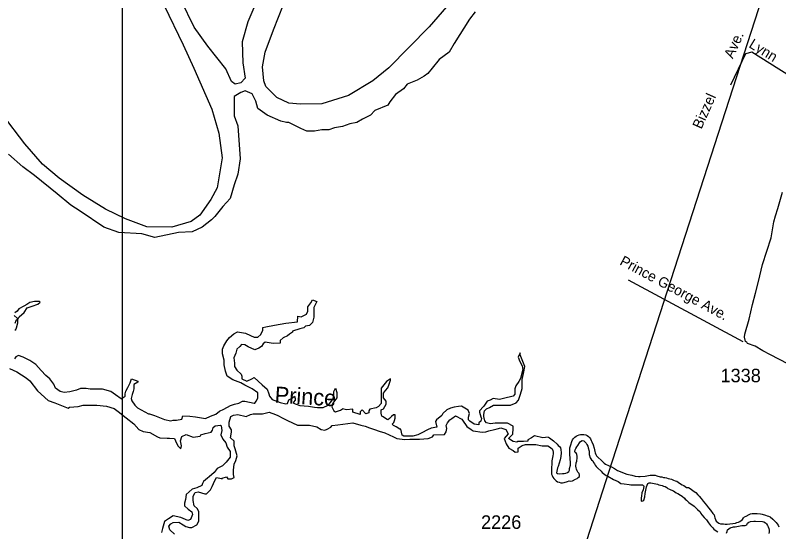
# Model space of a CAD drawing. Extents: x 2290055 to 2389491, y 66597 to 237875.
# Drawn here: x 2320079 to 2327133, y 220205 to 224983 of the extents above; entities that cross this region are included whole.
import ezdxf

# ---------------------------------------------------------------- set-up
doc = ezdxf.new("R2010")
doc.units = 0
for name, color, linetype in [('Exist Boundary Political CountyLine', 7, 'Continuous'), ('Exist Hydrographic Creek Single Shore Label', 7, 'Continuous'), ('Exist Hydrographic Island Shore', 7, 'Continuous'), ('Exist Hydrographic River Shore', 7, 'Continuous'), ('Exist Road Non-System Type 51', 7, 'Continuous'), ('Exist Road Non-System Type 51 Label', 7, 'Continuous'), ('Exist Road Secondary Type 51 Attributed', 7, 'Continuous'), ('Exist Road Secondary Type 51 Number Label', 7, 'Continuous'), ('Exist Utilities Electrical Transmission Line', 7, 'Continuous'), ('Map Preparation Inset Cut Line', 7, 'Continuous')]:
    doc.layers.add(name, color=color, linetype=linetype)

msp = doc.modelspace()

# ---------------------------------------------------------------- linework, layer by layer
at = {"layer": 'Exist Boundary Political CountyLine'}
for points in [[(2324183.8, 225201.7), (2323904.6, 224876.5), (2323529.5, 224495.5), (2323382.2, 224375.6), (2323159.5, 224240.8), (2322912.4, 224162.9), (2322714.5, 224159.1), (2322605.9, 224169.4), (2322496, 224220.5), (2322393.9, 224322.4), (2322375.8, 224375.7), (2322362.6, 224505.3), (2322387.2, 224642.3), (2322465, 224849.4), (2322555.9, 225081.1)], [(2321455.7, 225073.5), (2321630.3, 224708.3), (2321728.8, 224494.1), (2321896, 224112.6), (2321960.8, 223891.1), (2321989.8, 223664.2), (2321944.8, 223386.3), (2321887.1, 223278)], [(2321887.1, 223278), (2321782.8, 223131.9), (2321703.1, 223074.7), (2321525, 223023.6), (2321294.9, 223024.5), (2321095.9, 223098.6), (2320912.5, 223188.2), (2320703.5, 223317.3), (2320485.7, 223476.3), (2320330.7, 223604.8), (2320166.4, 223793), (2319960.1, 224064.3)]]:
    msp.add_lwpolyline(points, dxfattribs=at)
at = {"layer": 'Exist Hydrographic Island Shore'}
msp.add_lwpolyline([(2322328, 225163.9), (2322228.6, 224921.7), (2322175.7, 224735.4), (2322182.3, 224542.9), (2322202.2, 224400), (2322162.4, 224356.6), (2322109.4, 224344.1), (2322076.3, 224369), (2322023.3, 224487), (2321857.8, 224698.1), (2321732, 224872), (2321612.8, 225120.4)], dxfattribs=at)
at = {"layer": 'Exist Hydrographic River Shore'}
for points in [[(2324328, 225014.8), (2324275, 224946.5), (2324135.9, 224723), (2324089.6, 224642.2), (2323996.8, 224573.9), (2323930.6, 224493.2), (2323890.9, 224443.5), (2323857.8, 224418.7), (2323791.5, 224381.4), (2323698.8, 224344.1), (2323665.7, 224300.7), (2323592.9, 224251), (2323539.9, 224182.7), (2323520, 224151.6), (2323400.8, 224102), (2323361.1, 224058.5), (2323288.2, 224021.2), (2323235.3, 223990.2), (2323169, 223977.8), (2323102.8, 223952.9), (2323030, 223940.5), (2322977, 223921.9), (2322910.8, 223921.9), (2322844.5, 223909.5), (2322771.7, 223909.5), (2322718.7, 223934.3), (2322606.1, 223990.2), (2322586.3, 223990.2), (2322533.3, 224002.6), (2322407.4, 224058.5), (2322321.4, 224120.6), (2322301.5, 224188.9), (2322268.4, 224257.2), (2322202.2, 224282.1), (2322162.4, 224269.6), (2322102.8, 224232.4), (2322102.8, 224151.6), (2322102.8, 224052.3), (2322135.9, 223959.1), (2322155.8, 223654.9), (2322135.9, 223512), (2322102.8, 223412.7), (2322063.1, 223288.5), (2321996.9, 223214), (2321924, 223120.8), (2321890.9, 223089.8), (2321804.8, 223021.4), (2321712.1, 222978), (2321586.3, 222971.8), (2321367.7, 222928.3), (2321248.5, 222959.4), (2321036.6, 222971.8), (2320897.5, 223021.4), (2320679, 223170.5), (2320592.9, 223226.4), (2320467.1, 223331.9), (2320255.2, 223499.6), (2320149.2, 223580.3), (2320016.7, 223698.3)], [(2320076.3, 222068.2), (2320083, 222074.4), (2320089.6, 222090), (2320102.8, 222136.5), (2320102.8, 222167.6), (2320116.1, 222192.4), (2320162.4, 222232.8), (2320188.9, 222276.3), (2320235.3, 222291.8), (2320288.2, 222310.4), (2320308.1, 222329.1), (2320301.5, 222335.3), (2320255.1, 222335.3), (2320212.1, 222325.9), (2320185.6, 222307.3), (2320159.1, 222291.8), (2320112.8, 222267), (2320096.2, 222245.2), (2320076.3, 222229.7)], [(2321056.5, 221434.8), (2321092.9, 221459.7), (2321092.9, 221481.4), (2321099.5, 221506.2), (2321119.4, 221540.4), (2321139.2, 221580.8), (2321152.5, 221618), (2321212.1, 221596.3), (2321212.1, 221587), (2321175.7, 221568.3), (2321175.7, 221528), (2321169, 221503.1), (2321159.1, 221475.2), (2321149.2, 221437.9), (2321155.8, 221416.2), (2321182.3, 221375.8), (2321208.8, 221351), (2321311.4, 221295.1), (2321318, 221295.1), (2321364.4, 221279.6), (2321457.1, 221242.3), (2321516.7, 221229.9), (2321536.6, 221236.1), (2321569.7, 221236.1), (2321619.4, 221245.4), (2321626, 221276.5), (2321692.2, 221273.4), (2321745.2, 221267.2), (2321798.2, 221257.8), (2321837.9, 221251.6), (2321884.3, 221273.4), (2321930.6, 221292), (2321967, 221319.9), (2322006.8, 221338.6), (2322066.4, 221372.7), (2322106.1, 221385.1), (2322145.8, 221394.5), (2322179, 221413.1), (2322198.8, 221413.1), (2322284.9, 221394.5), (2322291.5, 221394.5), (2322304.8, 221413.1), (2322321.3, 221441), (2322321.3, 221490.7), (2322268.4, 221528), (2322198.8, 221562.1), (2322162.4, 221580.8), (2322089.6, 221608.7), (2322036.6, 221642.9), (2322020, 221689.4), (2322010.1, 221748.4), (2322010.1, 221791.9), (2321993.5, 221850.9), (2321993.5, 221894.4), (2322006.8, 221925.4), (2322033.3, 221972), (2322059.8, 222003), (2322099.5, 222034.1), (2322132.6, 222052.7), (2322205.4, 222040.3), (2322212.1, 222037.2), (2322284.9, 222006.1), (2322321.3, 222006.1), (2322347.8, 222027.9), (2322367.7, 222068.2), (2322367.7, 222093.1), (2322394.2, 222099.3), (2322473.7, 222114.8), (2322579.6, 222133.4), (2322685.6, 222145.9), (2322688.9, 222198.6), (2322722, 222192.4), (2322768.4, 222217.3), (2322781.6, 222245.2), (2322781.6, 222285.6), (2322811.4, 222322.8), (2322824.6, 222350.8), (2322864.4, 222335.3), (2322837.9, 222279.4), (2322837.9, 222242.1), (2322837.9, 222189.3), (2322824.6, 222139.6), (2322798.2, 222111.7), (2322761.7, 222105.5), (2322745.2, 222090), (2322708.8, 222080.7), (2322639.2, 222058.9), (2322639.2, 222049.6), (2322612.7, 222031), (2322592.9, 222018.6), (2322553.1, 221999.9), (2322526.6, 221975.1), (2322526.6, 221950.2), (2322460.4, 221947.1), (2322387.6, 221959.6), (2322371, 221944), (2322354.5, 221919.2), (2322328, 221903.7), (2322291.5, 221888.1), (2322231.9, 221916.1)], [(2320069.7, 222204.9), (2320096.2, 222180), (2320102.8, 222170.7), (2320083, 222155.2), (2320076.3, 222130.3)], [(2322231.9, 221916.1), (2322198.8, 221934.7), (2322169, 221937.8), (2322152.5, 221919.2), (2322126, 221894.4), (2322116, 221857.1), (2322099.5, 221813.6), (2322106.1, 221764), (2322106.1, 221732.9), (2322126, 221698.7), (2322165.7, 221661.5), (2322172.3, 221642.9), (2322172.3, 221618), (2322218.7, 221596.3), (2322265, 221618), (2322284.9, 221630.4), (2322361.1, 221565.2), (2322407.4, 221524.9), (2322420.7, 221481.4), (2322427.3, 221459.7), (2322453.8, 221428.6), (2322526.6, 221400.7), (2322579.6, 221388.3), (2322592.9, 221391.4), (2322606.1, 221425.5), (2322639.2, 221444.1), (2322659.1, 221459.7), (2322665.7, 221437.9), (2322665.7, 221422.4), (2322649.2, 221403.8), (2322649.2, 221394.5), (2322708.8, 221372.7), (2322788.2, 221366.5), (2322844.5, 221357.2), (2322871, 221354.1), (2322924, 221354.1), (2322970.3, 221375.8), (2322990.2, 221400.7), (2323016.7, 221434.8), (2323023.3, 221475.2), (2323023.3, 221503.1), (2323036.6, 221534.2), (2323049.8, 221493.8), (2323049.8, 221459.7), (2323049.8, 221444.1), (2323013.4, 221394.5), (2323003.5, 221360.3), (2323023.3, 221323.1), (2323036.6, 221313.7), (2323082.9, 221329.3), (2323102.8, 221341.7)], [(2321056.5, 221434.8), (2321003.5, 221472.1), (2320960.4, 221503.1), (2320884.3, 221524.9), (2320841.2, 221524.9), (2320804.8, 221524.9), (2320771.7, 221524.9), (2320735.3, 221531.1), (2320682.3, 221531.1), (2320645.9, 221515.6), (2320582.9, 221500), (2320530, 221493.8), (2320493.5, 221503.1), (2320450.5, 221534.2), (2320433.9, 221571.5), (2320397.5, 221618), (2320361.1, 221649.1), (2320318, 221695.6), (2320268.4, 221751.5), (2320212.1, 221788.8), (2320152.5, 221819.8), (2320109.4, 221835.4), (2320083, 221823), (2320073, 221804.3)], [(2325002.3, 221080.3), (2324953.8, 221074.7), (2324875.6, 221092.3), (2324857.7, 221080.9), (2324847.8, 221074.7), (2324814.7, 221056), (2324814.7, 221043.6), (2324775, 221040.5), (2324755.1, 221040.5), (2324718.7, 221040.5), (2324712, 221034.3), (2324678.9, 221040.5), (2324635.9, 221068.4), (2324675.6, 221108.8), (2324678.9, 221158.5), (2324678.9, 221180.2), (2324626, 221208.2), (2324566.3, 221208.2), (2324539.9, 221208.2), (2324513.4, 221208.2), (2324470.3, 221202), (2324433.9, 221211.3), (2324417.3, 221229.9), (2324407.4, 221270.3), (2324407.4, 221288.9), (2324414, 221323.1), (2324433.9, 221341.7), (2324460.4, 221354.1), (2324496.8, 221375.8), (2324549.8, 221375.8), (2324596.1, 221375.8), (2324655.8, 221375.8), (2324708.7, 221397.6), (2324728.6, 221422.4), (2324748.5, 221478.3), (2324761.7, 221531.1), (2324761.7, 221611.8), (2324775, 221667.7), (2324788.2, 221732.9), (2324745.2, 221841.6), (2324745.2, 221860.2), (2324725.3, 221819.8), (2324741.8, 221779.5), (2324761.7, 221739.1), (2324768.3, 221705), (2324748.5, 221621.1), (2324731.9, 221593.2), (2324705.4, 221555.9), (2324695.5, 221528), (2324695.5, 221500), (2324695.5, 221478.3), (2324678.9, 221459.7), (2324589.5, 221437.9), (2324553.1, 221428.6), (2324493.5, 221437.9), (2324467, 221422.4), (2324440.5, 221413.1), (2324414, 221375.8), (2324404.1, 221363.4), (2324367.7, 221323.1), (2324367.7, 221310.6), (2324380.9, 221267.2), (2324387.5, 221251.6), (2324380.9, 221226.8), (2324361.1, 221211.3), (2324361.1, 221192.6), (2324318, 221198.9), (2324278.3, 221226.8), (2324268.3, 221239.2), (2324268.3, 221264.1), (2324275, 221298.2), (2324265, 221329.3), (2324202.1, 221366.5), (2324175.6, 221363.4), (2324135.9, 221357.2), (2324099.5, 221347.9), (2324066.4, 221332.4), (2324029.9, 221298.2), (2324020, 221279.6), (2323970.3, 221239.2), (2323960.4, 221223.7), (2323973.6, 221170.9), (2323920.7, 221161.6), (2323887.5, 221146.1), (2323834.6, 221121.2), (2323798.1, 221102.6), (2323751.8, 221090.2), (2323695.5, 221090.2), (2323669, 221090.2), (2323652.5, 221099.5), (2323642.5, 221152.3), (2323632.6, 221152.3), (2323599.5, 221174), (2323573, 221186.4), (2323563, 221198.9), (2323576.3, 221214.4), (2323582.9, 221233), (2323589.5, 221254.7), (2323589.5, 221285.8), (2323573, 221285.8), (2323556.4, 221270.3)], [(2320026.7, 221714.3), (2320092.9, 221683.2), (2320179, 221627.3), (2320212.1, 221599.4), (2320284.9, 221509.4), (2320384.3, 221419.3), (2320443.9, 221397.6), (2320566.4, 221347.9), (2320579.6, 221357.2), (2320659.1, 221363.4), (2320705.5, 221375.8), (2320765.1, 221375.8), (2320831.3, 221375.8), (2320920.7, 221366.5), (2320993.5, 221344.8), (2321030, 221316.8)], [(2323556.4, 221270.3), (2323536.6, 221251.6), (2323520, 221239.2), (2323510.1, 221245.4), (2323477, 221267.2), (2323467, 221273.4), (2323460.4, 221301.3), (2323460.4, 221332.4), (2323480.3, 221341.7), (2323506.8, 221385.2), (2323506.8, 221397.6), (2323506.8, 221413.1), (2323480.3, 221444.1), (2323480.3, 221487.6), (2323500.1, 221512.5), (2323520, 221537.3), (2323533.2, 221571.4), (2323546.5, 221605.6), (2323546.5, 221618), (2323510.1, 221593.2), (2323460.4, 221534.2), (2323460.4, 221506.2), (2323460.4, 221478.3), (2323460.4, 221456.6), (2323460.4, 221406.9), (2323460.4, 221391.4), (2323433.9, 221363.4), (2323414, 221351), (2323354.4, 221338.6), (2323344.5, 221323.1), (2323344.5, 221304.4), (2323328, 221298.2), (2323318, 221295.1), (2323284.9, 221332.4), (2323265, 221313.7), (2323265, 221307.5), (2323265, 221288.9), (2323198.8, 221310.6), (2323198.8, 221338.6), (2323139.2, 221332.4), (2323102.8, 221341.7)], [(2321030, 221316.8), (2321102.8, 221257.8), (2321175.7, 221202), (2321222, 221149.2), (2321261.8, 221133.6), (2321321.4, 221124.3), (2321394.2, 221084), (2321414.1, 221074.7), (2321483.6, 221071.6), (2321503.5, 221071.6), (2321549.8, 221068.4), (2321569.7, 221025), (2321582.9, 220997), (2321609.4, 220972.2), (2321616.1, 221000.1), (2321606.1, 221046.7), (2321619.4, 221087.1), (2321659.1, 221105.7), (2321722, 221080.9), (2321788.2, 221090.2), (2321794.9, 221102.6), (2321834.6, 221115), (2321887.6, 221127.4), (2321900.8, 221143), (2321907.4, 221167.8), (2321927.3, 221183.3), (2321973.7, 221189.5), (2321980.3, 221183.3), (2321986.9, 221139.9), (2321977, 221102.6), (2321996.8, 221062.2), (2322023.3, 221028.1), (2322036.6, 220987.7), (2322063.1, 220947.4), (2322063.1, 220894.6), (2322026.6, 220848), (2321993.5, 220813.8), (2321943.9, 220789), (2321917.4, 220751.7), (2321871, 220711.4), (2321854.5, 220699), (2321818, 220671), (2321808.1, 220652.4), (2321801.5, 220633.8), (2321755.1, 220612), (2321712.1, 220599.6), (2321659.1, 220549.9), (2321652.5, 220503.3), (2321642.5, 220469.2), (2321642.5, 220444.4), (2321675.7, 220413.3), (2321708.8, 220388.5), (2321715.4, 220363.6), (2321698.8, 220317.1), (2321672.3, 220307.7), (2321609.4, 220335.7), (2321536.6, 220351.2), (2321493.5, 220323.3), (2321457.1, 220298.4), (2321440.6, 220233.2), (2321430.6, 220199.1)], [(2321549.8, 220183.5), (2321506.8, 220223.9), (2321496.8, 220255), (2321516.7, 220276.7), (2321536.6, 220289.1), (2321589.6, 220292.2), (2321629.3, 220267.4), (2321655.8, 220251.8), (2321688.9, 220242.5), (2321708.8, 220242.5), (2321755.1, 220267.4), (2321775, 220301.5), (2321775, 220338.8), (2321775, 220391.6), (2321758.4, 220419.5), (2321731.9, 220444.4), (2321722, 220494), (2321722, 220534.4), (2321741.9, 220568.6), (2321768.4, 220574.8), (2321831.3, 220556.1), (2321844.5, 220556.1), (2321884.3, 220593.4), (2321897.5, 220624.4), (2321924, 220680.3), (2321937.2, 220705.2), (2321983.6, 220695.9), (2321990.2, 220689.6), (2321990.2, 220699), (2322030, 220711.4), (2322043.2, 220692.7), (2322069.7, 220692.7), (2322076.3, 220692.7), (2322102.8, 220705.2), (2322096.2, 220733.1), (2322096.2, 220773.5), (2322102.8, 220829.4), (2322116, 220863.5), (2322129.3, 220907), (2322109.4, 220972.2), (2322102.8, 221000.1), (2322102.8, 221043.6), (2322066.4, 221074.7), (2322076.3, 221127.4), (2322076.3, 221146.1), (2322056.4, 221180.2), (2322056.4, 221217.5), (2322069.7, 221270.3), (2322096.2, 221282.7), (2322135.9, 221288.9), (2322212.1, 221270.3), (2322251.8, 221288.9), (2322278.3, 221295.1), (2322324.7, 221295.1), (2322364.4, 221295.1), (2322424, 221310.6), (2322483.6, 221288.9), (2322503.5, 221279.6), (2322549.8, 221254.7), (2322592.9, 221233), (2322685.6, 221189.5), (2322692.2, 221189.5), (2322751.8, 221189.5), (2322798.2, 221189.5), (2322864.4, 221174), (2322904.1, 221149.2), (2322940.5, 221143), (2322960.4, 221152.3), (2322993.5, 221170.9), (2323006.8, 221186.4), (2323059.7, 221192.6)], [(2323059.7, 221192.6), (2323198.8, 221211.3), (2323271.7, 221189.5), (2323311.4, 221180.2), (2323351.1, 221164.7), (2323397.5, 221149.2), (2323440.5, 221133.7), (2323493.5, 221121.2), (2323573, 221084), (2323606.1, 221068.4), (2323678.9, 221059.1), (2323725.3, 221062.2), (2323775, 221062.2), (2323814.7, 221062.2), (2323894.2, 221068.4), (2323933.9, 221084), (2323947.2, 221102.6), (2324046.5, 221105.7), (2324059.7, 221130.5), (2324066.4, 221158.5), (2324059.7, 221186.4), (2324073, 221211.3), (2324092.8, 221239.2), (2324112.7, 221251.6), (2324145.8, 221276.5), (2324205.4, 221245.4), (2324212, 221236.1), (2324251.8, 221177.1), (2324291.5, 221149.2), (2324311.4, 221136.8), (2324394.2, 221127.4), (2324427.3, 221130.5), (2324453.8, 221136.8), (2324506.7, 221149.2), (2324533.2, 221155.4), (2324566.3, 221164.7), (2324612.7, 221149.2), (2324632.6, 221111.9), (2324596.1, 221068.4), (2324616, 221018.8), (2324639.2, 220978.4), (2324678.9, 220956.7), (2324698.8, 220941.1), (2324725.3, 220944.3), (2324725.3, 220978.4), (2324761.7, 221003.2), (2324794.8, 221012.6), (2324861, 221012.6), (2324887.5, 221012.6), (2324947.1, 221000.1), (2324967, 221000.1), (2325000, 220998.1)], [(2325002.3, 221080.3), (2325014.5, 221074.1), (2325027.2, 221064.2), (2325052.5, 221046.7), (2325086.5, 221015.2), (2325095.5, 221002.9), (2325106.7, 220992.4), (2325115.7, 220980.2), (2325119.5, 220965.4), (2325122, 220933.9), (2325120.5, 220901.8), (2325113, 220869.7), (2325103.2, 220840.5), (2325094.2, 220809.5), (2325088.5, 220795.7), (2325084.7, 220780.6), (2325082, 220765.6), (2325081, 220750.3), (2325089, 220743.4), (2325104.7, 220740.9), (2325135.5, 220742.8), (2325150.7, 220742.8), (2325166, 220746.3), (2325180.7, 220752.3), (2325193.2, 220761.9), (2325200, 220774.6), (2325201.5, 220790.1), (2325209.5, 220821.6), (2325210.5, 220837.7), (2325209.7, 220853.4), (2325207, 220869.1), (2325206.5, 220885.9), (2325204, 220917.8), (2325203.2, 220979.9), (2325211, 221010.2), (2325221.2, 221041), (2325228, 221055.5), (2325236.5, 221068.6), (2325248.2, 221079.8), (2325261, 221088.9), (2325274, 221096.6), (2325288.2, 221101.7), (2325303, 221104.1), (2325318.2, 221105), (2325334, 221104.5), (2325349.7, 221102.2), (2325364.2, 221096.6), (2325376.5, 221086.4), (2325387, 221074.1), (2325394, 221064.1), (2325400.2, 221050.1), (2325405.2, 221035.8), (2325419.5, 221008.1), (2325429.2, 220979), (2325432.7, 220948.2), (2325436, 220933.4), (2325442, 220919.1), (2325451, 220906), (2325461, 220894.2), (2325496.2, 220862.8), (2325520, 220839.7), (2325533, 220830.2), (2325589.2, 220803.8), (2325616, 220789.9), (2325642.2, 220772.3), (2325730.7, 220736.5), (2325776.5, 220727.3), (2325807, 220719.1), (2325837.2, 220715.4), (2325852.7, 220715.1), (2325899, 220719.3), (2325945.2, 220728.5), (2325960.5, 220729.6), (2325976.2, 220729.2), (2325991.5, 220727.4), (2326006.2, 220722.4), (2326036.7, 220713.8), (2326052, 220711.6), (2326067.5, 220708), (2326082.5, 220706.6), (2326097.7, 220702.9), (2326112, 220697.8), (2326141.7, 220690.1), (2326161.7, 220681.8), (2326176.5, 220677.2), (2326190.5, 220671.5), (2326216.2, 220655.3), (2326241.5, 220637.3), (2326255.5, 220631.5), (2326269.2, 220624.2), (2326281, 220614.8), (2326300.2, 220612.7), (2326314.5, 220604.2), (2326327, 220595), (2326353.5, 220578.4), (2326366, 220569.2), (2326385.5, 220545), (2326397.2, 220534.9), (2326417.2, 220511.6), (2326425.5, 220498.9)], [(2325000, 220998.1), (2325015.7, 220991.1), (2325028.7, 220982), (2325039, 220970.3), (2325047.2, 220956.8), (2325049.5, 220940.5), (2325049, 220924), (2325047.5, 220907.6), (2325039.5, 220876.8), (2325036.7, 220861.3), (2325034, 220768.9), (2325034, 220737.9), (2325038.5, 220723.6), (2325045.5, 220709.2), (2325054.7, 220696.9), (2325077.7, 220675.8), (2325090.7, 220667.8), (2325105.5, 220662.1), (2325120.5, 220658.7), (2325136, 220658.3), (2325151.7, 220660.1), (2325181.5, 220668.7), (2325196.7, 220674.4), (2325212.5, 220674), (2325227.5, 220675.7), (2325254.5, 220691.1), (2325269.7, 220695.8), (2325281, 220705.5), (2325292, 220716.8), (2325293, 220728.4), (2325288.2, 220742.9), (2325277.7, 220754.7), (2325269.5, 220767.8), (2325264.2, 220782.3), (2325262.5, 220797.3), (2325258.5, 220812.2), (2325261.2, 220843.1), (2325266.5, 220858.6), (2325270, 220889.3), (2325270.5, 220905.2), (2325267, 220920.2), (2325264, 220928.3), (2325251.5, 220937.1), (2325248.7, 220947.4), (2325251.2, 220962.3), (2325258.5, 220976), (2325268, 220989.2), (2325278, 221001.4), (2325292.7, 221028), (2325303, 221039.7), (2325316.5, 221047.5), (2325331.2, 221045.8), (2325353, 221024.3), (2325361.5, 221010.3), (2325368.7, 220996.2), (2325374, 220981.4), (2325380.5, 220949.4), (2325382.7, 220933.9), (2325383, 220918.8), (2325391.2, 220888.4), (2325403, 220870.7), (2325414.2, 220859.5), (2325422.2, 220846.4), (2325432, 220834.4), (2325438.7, 220821), (2325447.5, 220808.2), (2325457.7, 220797.2), (2325492, 220764.7), (2325502.5, 220752.9), (2325515, 220743.4), (2325540.2, 220725.7), (2325554, 220717.7), (2325608, 220687.5), (2325650.2, 220668.5), (2325662.7, 220659.2), (2325675.7, 220651.3), (2325705.7, 220646.6), (2325751.5, 220643.1), (2325766.7, 220639.9), (2325782, 220638), (2325812.7, 220638.9), (2325873.7, 220637.2), (2325884.5, 220632.7), (2325887.2, 220622.8), (2325882.7, 220608), (2325880.2, 220592.5), (2325867.5, 220564.1), (2325864.7, 220533.1), (2325862.2, 220518), (2325862, 220502.9), (2325863, 220487.9), (2325878, 220491.5), (2325886, 220496.3), (2325895.2, 220527.5), (2325900.5, 220557.6), (2325905, 220590.1), (2325912.7, 220621.3), (2325917.2, 220636), (2325925, 220649.5)], [(2325925, 220649.5), (2325937.5, 220656.8), (2325952.5, 220657.5), (2325968, 220655.2), (2325982.5, 220650.6), (2325997.5, 220648.6), (2326012.2, 220645.1), (2326026.5, 220639.8), (2326056.2, 220633.9), (2326070, 220626.9), (2326084.7, 220623.3), (2326098, 220615.3), (2326109.5, 220605.7), (2326123, 220597.7), (2326137, 220591.4), (2326161, 220582.9), (2326173.5, 220574.1), (2326187.2, 220565.9), (2326201, 220559.6), (2326227.2, 220543.6), (2326240, 220534.8), (2326262.5, 220513.9), (2326267.5, 220506.1), (2326279.7, 220497.5), (2326302, 220476.3), (2326314, 220467.1), (2326340, 220450.4), (2326351.7, 220441), (2326373.7, 220420.4), (2326384.2, 220409.2), (2326406.7, 220387.5), (2326414.7, 220372.3), (2326424, 220359.7), (2326444, 220335.2), (2326455.7, 220325.4), (2326467, 220314.1), (2326483, 220287.2), (2326503.2, 220263.9), (2326525.5, 220242.1), (2326535, 220229.5), (2326545.7, 220218.6), (2326572, 220203)], [(2326425.5, 220498.9), (2326436.5, 220487.5), (2326464.5, 220450.8), (2326474.7, 220439.2), (2326483.5, 220427), (2326504.2, 220404.1), (2326526, 220373.3), (2326536.2, 220361.6), (2326540.2, 220347.1), (2326543.2, 220332.2), (2326548.7, 220317.5), (2326556.2, 220303.9), (2326566.5, 220292.9), (2326580, 220284.9), (2326594, 220279.4), (2326624.5, 220277.7), (2326640, 220275.3), (2326655.5, 220274.9), (2326733, 220284.1), (2326747.5, 220289.2), (2326763, 220291.9), (2326774.7, 220298.9), (2326798.5, 220318.9), (2326806.5, 220332.6), (2326818, 220343), (2326832.5, 220349.3), (2326859.2, 220365), (2326873.5, 220370.3), (2326888.5, 220374.1), (2326903.5, 220375), (2326935, 220374), (2326966.2, 220370.7), (2326981.5, 220367.6), (2327011.2, 220357), (2327026, 220353), (2327040.2, 220348), (2327054.2, 220341.7), (2327078.5, 220322.3), (2327088.2, 220310.3), (2327110, 220288.7), (2327120, 220277.1), (2327129, 220264.2), (2327135.5, 220250.1)], [(2326650.7, 220192), (2326656.5, 220206.6), (2326659.7, 220222.2), (2326671.2, 220233), (2326685.5, 220240.4), (2326715.2, 220249.1), (2326730.5, 220251.2), (2326747, 220252.2), (2326762.2, 220255.5), (2326777, 220259.9), (2326792.5, 220262.5), (2326823.5, 220262.4), (2326838, 220269.3), (2326846, 220283.3), (2326856.7, 220294.7), (2326871.5, 220298.6), (2326902.5, 220301.6), (2326918.5, 220302), (2326982.2, 220300.5), (2326997, 220296.6), (2327010.5, 220288.2), (2327021.2, 220276.9), (2327029.2, 220263.2), (2327034.5, 220249), (2327041.5, 220235.4), (2327045, 220220.7), (2327045.7, 220205.4), (2327042.7, 220189.4)]]:
    msp.add_lwpolyline(points, dxfattribs=at)
at = {"layer": 'Exist Road Non-System Type 51'}
for points in [[(2327430.9, 224248.1), (2327409.2, 224310.6), (2326883.8, 224639.9), (2326826.9, 224627.3), (2326687.6, 224335.9)], [(2326805.3, 221960.6), (2325744.5, 222531.9)]]:
    msp.add_lwpolyline(points, dxfattribs=at)
at = {"layer": 'Exist Road Secondary Type 51 Attributed'}
msp.add_lwpolyline([(2327217.4, 221758.4), (2327058.8, 221842.7), (2326986.6, 221876.9), (2326916.3, 221921), (2326846.1, 221947.1), (2326838.1, 221959.2), (2326826, 221965.2), (2326818, 222003.4), (2326820.4, 222033.2), (2326861, 222170.9), (2326891.6, 222308.1), (2326919.5, 222411.2), (2326945.3, 222518.3), (2326985, 222675.9), (2327062.8, 222925.1), (2327087.4, 223072.1), (2327103, 223127.9), (2327125, 223196.2), (2327167.2, 223344.7)], dxfattribs=at)
at = {"layer": 'Exist Utilities Electrical Transmission Line'}
msp.add_line((2325058.3, 219195.2), (2325566.3, 220766.6), dxfattribs=at)
msp.add_lwpolyline([(2325566.3, 220766.6), (2327049, 225352.7), (2328084.3, 226316)], dxfattribs=at)
at = {"layer": 'Map Preparation Inset Cut Line'}
msp.add_lwpolyline([(2321069.7, 230675.8), (2345338.5, 230675.8), (2345338.5, 211640.5), (2321069.7, 211640.5)], close=True, dxfattribs=at)

# ---------------------------------------------------------------- texts
at = {"layer": 'Exist Hydrographic Creek Single Shore Label'}
msp.add_text('Prince', height=150, rotation=356.39318, dxfattribs=at).set_placement((2322472.6, 221399.6))
at = {"layer": 'Exist Road Non-System Type 51 Label'}
for s, rotation, p in [('Ave.', 65.62071, (2326708.9, 224575.1)), ('Lynn', 328.61209, (2326850, 224690.5)), ('Bizzel', 65.94563, (2326418.7, 223923.3)), ('Prince George Ave.', 331.84046, (2325656.8, 222679.7))]:
    msp.add_text(s, height=95, rotation=rotation, dxfattribs=at).set_placement(p)
at = {"layer": 'Exist Road Secondary Type 51 Number Label'}
for s, p in [('1338', (2326595.9, 221587.6)), ('2226', (2324382.8, 220231.4))]:
    msp.add_text(s, height=125, dxfattribs=at).set_placement(p)

doc.saveas('drawing.dxf')
